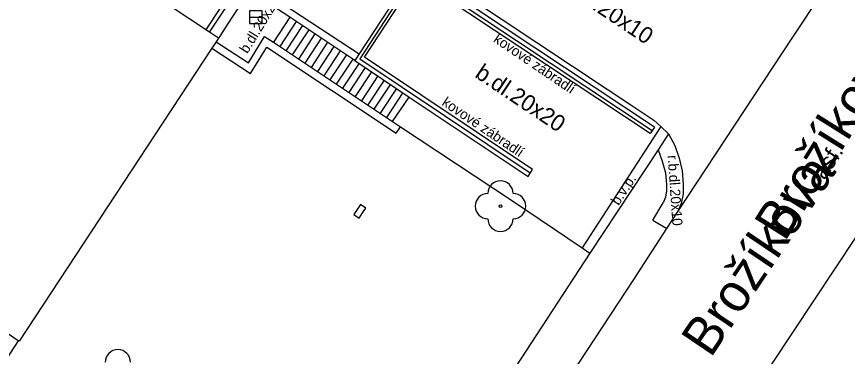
# Model space of a CAD drawing. Extents: x -598233 to -596890, y -1157848 to -1156431.
# Drawn here: x -597039.32 to -597006.46, y -1157189.41 to -1157175.99 of the extents above; entities that cross this region are included whole.
import ezdxf

# ---------------------------------------------------------------- set-up
doc = ezdxf.new("R2010")
doc.units = 0
for name, color, linetype in [('Level 10', 7, 'Continuous'), ('Level 11', 7, 'Continuous'), ('Level 22', 7, 'Continuous'), ('Level 24', 7, 'Continuous'), ('Level 27', 7, 'Continuous'), ('Level 40', 7, 'Continuous'), ('Level 42', 7, 'Continuous'), ('Level 49', 7, 'Continuous'), ('Level 5', 7, 'Continuous'), ('Level 50', 7, 'Continuous'), ('Level 6', 7, 'Continuous'), ('Level 7', 7, 'Continuous'), ('Level 9', 7, 'Continuous')]:
    doc.layers.add(name, color=color, linetype=linetype)

msp = doc.modelspace()

# ---------------------------------------------------------------- linework, layer by layer
at = {"layer": 'Level 10'}
for points in [[(-596970.1599, -1157147.18), (-596971.01, -1157146.69), (-596972.4, -1157146.15), (-596973.57, -1157145.91), (-596974.48, -1157145.87), (-596975.53, -1157145.89), (-596976.57, -1157146.02), (-596977.66, -1157146.32), (-596979.78, -1157147.12), (-596981.03, -1157147.94), (-596981.91, -1157148.65), (-596983.4, -1157150.45), (-597022.94, -1157210)], [(-597027.58, -1157171.16), (-597027.41, -1157171.27), (-597027.06, -1157171.5), (-597023.24, -1157174.02), (-597022.9, -1157174.24), (-597015.96, -1157178.85), (-597014.99, -1157179.5), (-597014.11, -1157180.07), (-597013.84, -1157180.33), (-597013.54, -1157180.62)], [(-597013.54, -1157180.62), (-597013.29, -1157181.08), (-597013.11, -1157181.57), (-597013, -1157182.08), (-597012.96, -1157182.6)], [(-597012.96, -1157182.6), (-597012.96, -1157182.98), (-597013.04, -1157183.36)], [(-597013.04, -1157183.36), (-597013.18, -1157183.71)], [(-597029.67, -1157208.83), (-597021.38, -1157196.2), (-597014.9, -1157186.37), (-597013.6, -1157184.36), (-597013.18, -1157183.71)]]:
    msp.add_lwpolyline(points, dxfattribs=at)
at = {"layer": 'Level 11'}
for points in [[(-597031.69, -1157176.6), (-597027.84, -1157170.8), (-597027.75, -1157170.67), (-597021.31, -1157160.96)], [(-597018.91, -1157182.03), (-597025.56, -1157177.59), (-597023.51, -1157174.47)], [(-597014.26, -1157180.6), (-597023.51, -1157174.47)], [(-597029.93, -1157174.71), (-597025.77, -1157177.46)], [(-597013.18, -1157183.71), (-597008.64, -1157176.83), (-597007.45, -1157175.02)], [(-597028.51, -1157176.01), (-597029.16, -1157177)], [(-597028.26, -1157176.18), (-597028.91, -1157177.17)], [(-597028.01, -1157176.34), (-597028.67, -1157177.33)], [(-597027.76, -1157176.51), (-597028.42, -1157177.5)], [(-597027.52, -1157176.67), (-597028.17, -1157177.66)], [(-597027.27, -1157176.83), (-597027.92, -1157177.82)], [(-597031.59, -1157177.23), (-597030.06, -1157178.23), (-597029.42, -1157177.19), (-597024.3, -1157180.59)], [(-597027.02, -1157177), (-597027.67, -1157177.99)], [(-597026.77, -1157177.16), (-597027.42, -1157178.15)], [(-597026.52, -1157177.33), (-597027.17, -1157178.32)], [(-597026.27, -1157177.49), (-597026.93, -1157178.48)], [(-597026.02, -1157177.66), (-597026.68, -1157178.65)], [(-597025.77, -1157177.82), (-597026.43, -1157178.81)], [(-597025.53, -1157177.99), (-597026.18, -1157178.98)], [(-597025.28, -1157178.16), (-597025.93, -1157179.14)], [(-597025.03, -1157178.32), (-597025.68, -1157179.31)], [(-597024.78, -1157178.49), (-597025.43, -1157179.47)], [(-597024.53, -1157178.65), (-597025.19, -1157179.64)], [(-597024.29, -1157178.82), (-597024.94, -1157179.8)], [(-597024.04, -1157178.98), (-597024.69, -1157179.97)], [(-597024.45, -1157180.13), (-597023.79, -1157179.16)], [(-597024.13, -1157180.34), (-597019.7, -1157183.26), (-597016.95, -1157185.12), (-597016.64, -1157185.33), (-597022.97, -1157195.01)], [(-597013.84, -1157180.33), (-597016.95, -1157185.12)], [(-597013.54, -1157180.62), (-597013.95, -1157181.25), (-597016.64, -1157185.33)], [(-597013.95, -1157181.25), (-597013.78, -1157181.69), (-597013.66, -1157182.15), (-597013.62, -1157182.62)], [(-597013.62, -1157182.62), (-597013.61, -1157182.87), (-597013.65, -1157183.11), (-597013.75, -1157183.34)], [(-597014.16, -1157184.02), (-597013.75, -1157183.34)], [(-597014.16, -1157184.02), (-597013.6, -1157184.36)], [(-597039.25, -1157188.79), (-597044.13, -1157196.28)]]:
    msp.add_lwpolyline(points, dxfattribs=at)
at = {"layer": 'Level 22'}
msp.add_circle((-597020.18, -1157183.47), 0.05, dxfattribs=at)
for centre, start, end in [((-597020.18, -1157182.97), 0, 180), ((-597020.68, -1157183.47), 90, 270), ((-597019.68, -1157183.47), 270, 90), ((-597020.18, -1157183.97), 180, 0), ((-597035.31, -1157189.64), 0, 180)]:
    msp.add_arc(centre, 0.5, start, end, dxfattribs=at)
at = {"layer": 'Level 24'}
for points in [[(-597025.72, -1157183.41), (-597025.98, -1157183.8)], [(-597025.51, -1157183.55), (-597025.72, -1157183.41)], [(-597025.77, -1157183.94), (-597025.64, -1157183.74)], [(-597025.64, -1157183.74), (-597025.51, -1157183.55)], [(-597025.98, -1157183.8), (-597025.77, -1157183.94)]]:
    msp.add_lwpolyline(points, dxfattribs=at)
at = {"layer": 'Level 27'}
msp.add_line((-597030.1, -1157176.01), (-597029.6, -1157176.01), dxfattribs=at)
msp.add_lwpolyline([(-597030.1, -1157176.26), (-597029.6, -1157176.26), (-597029.6, -1157175.76), (-597030.1, -1157175.76)], close=True, dxfattribs=at)
at = {"layer": 'Level 5'}
for points in [[(-597031.33, -1157176.84), (-597031.69, -1157176.6), (-597042.2, -1157169.65)], [(-597030.79, -1157176.02), (-597030.09, -1157174.96), (-597029.93, -1157174.71), (-597029.47, -1157174.02), (-597028.31, -1157172.26), (-597027.86, -1157171.58), (-597027.69, -1157171.33), (-597027.58, -1157171.16), (-597027.4, -1157170.89)], [(-597031.29, -1157176.79), (-597030.79, -1157176.02)], [(-597031.33, -1157176.84), (-597031.42, -1157176.98), (-597031.59, -1157177.23), (-597039.22, -1157188.81)], [(-597031.33, -1157176.84), (-597031.29, -1157176.79)], [(-597039.22, -1157188.81), (-597039.25, -1157188.79), (-597039.46, -1157188.65), (-597041.66, -1157187.19)]]:
    msp.add_lwpolyline(points, dxfattribs=at)
at = {"layer": 'Level 6'}
msp.add_lwpolyline([(-597031.29, -1157176.79), (-597030.79, -1157176.02)], dxfattribs=at)
at = {"layer": 'Level 7'}
for points in [[(-597014.09, -1157180.35), (-597023.56, -1157174.07), (-597026.54, -1157172.1), (-597027.69, -1157171.33)], [(-597023.56, -1157174.07), (-597023.73, -1157174.33), (-597025.77, -1157177.46), (-597025.94, -1157177.72)], [(-597025.94, -1157177.72), (-597028.51, -1157176.01), (-597030.09, -1157174.96)], [(-597031.42, -1157176.98), (-597030.15, -1157177.81), (-597029.51, -1157176.77), (-597029.16, -1157177), (-597024.45, -1157180.13), (-597024.13, -1157180.34)], [(-597025.94, -1157177.72), (-597023.79, -1157179.16), (-597019.09, -1157182.3)], [(-597024.3, -1157180.59), (-597024.13, -1157180.34)], [(-597014.09, -1157180.35), (-597014.26, -1157180.6)], [(-597019.09, -1157182.3), (-597018.91, -1157182.03)]]:
    msp.add_lwpolyline(points, dxfattribs=at)
at = {"layer": 'Level 9'}
for points in [[(-597021.48, -1157160.87), (-597031.82, -1157176.48)], [(-597023.54, -1157174.27), (-597025.74, -1157177.65)], [(-597023.54, -1157174.27), (-597014.18, -1157180.48)], [(-597025.74, -1157177.65), (-597019, -1157182.16)]]:
    msp.add_lwpolyline(points, dxfattribs=at)

# ---------------------------------------------------------------- texts
at = {"layer": 'Level 40'}
for s, height, rotation, p in [('b.dl.20x10', 0.65, 326.4053, (-597017.76, -1157174.89)), ('b.dl.20x20', 0.4, 58.3925, (-597030.19, -1157177.47)), ('b.dl.20x20', 0.65, 326.24862, (-597021.23, -1157178.35)), ('asf.', 0.65, 56.61473, (-597007.36, -1157182.47)), ('r.b.dl.20x10', 0.4, 274, (-597013.57, -1157181.47)), ('b.v.p.', 0.4, 56.60259, (-597015.51, -1157183.47))]:
    msp.add_text(s, height=height, rotation=rotation, dxfattribs=at).set_placement(p)
at = {"layer": 'Level 42'}
for p in [(-597020.49, -1157176.96), (-597022.53, -1157179.46)]:
    msp.add_text('kovové zábradlí', height=0.4, rotation=326, dxfattribs=at).set_placement(p)
at = {"layer": 'Level 49'}
msp.add_text('Brožíkova', height=1.5, rotation=56, dxfattribs=at).set_placement((-597011.87, -1157189.5))
at = {"layer": 'Level 50'}
msp.add_text('Brožíkova', height=1.5, rotation=57.97557, dxfattribs=at).set_placement((-597008.9394, -1157184.9052))

doc.saveas('drawing.dxf')
